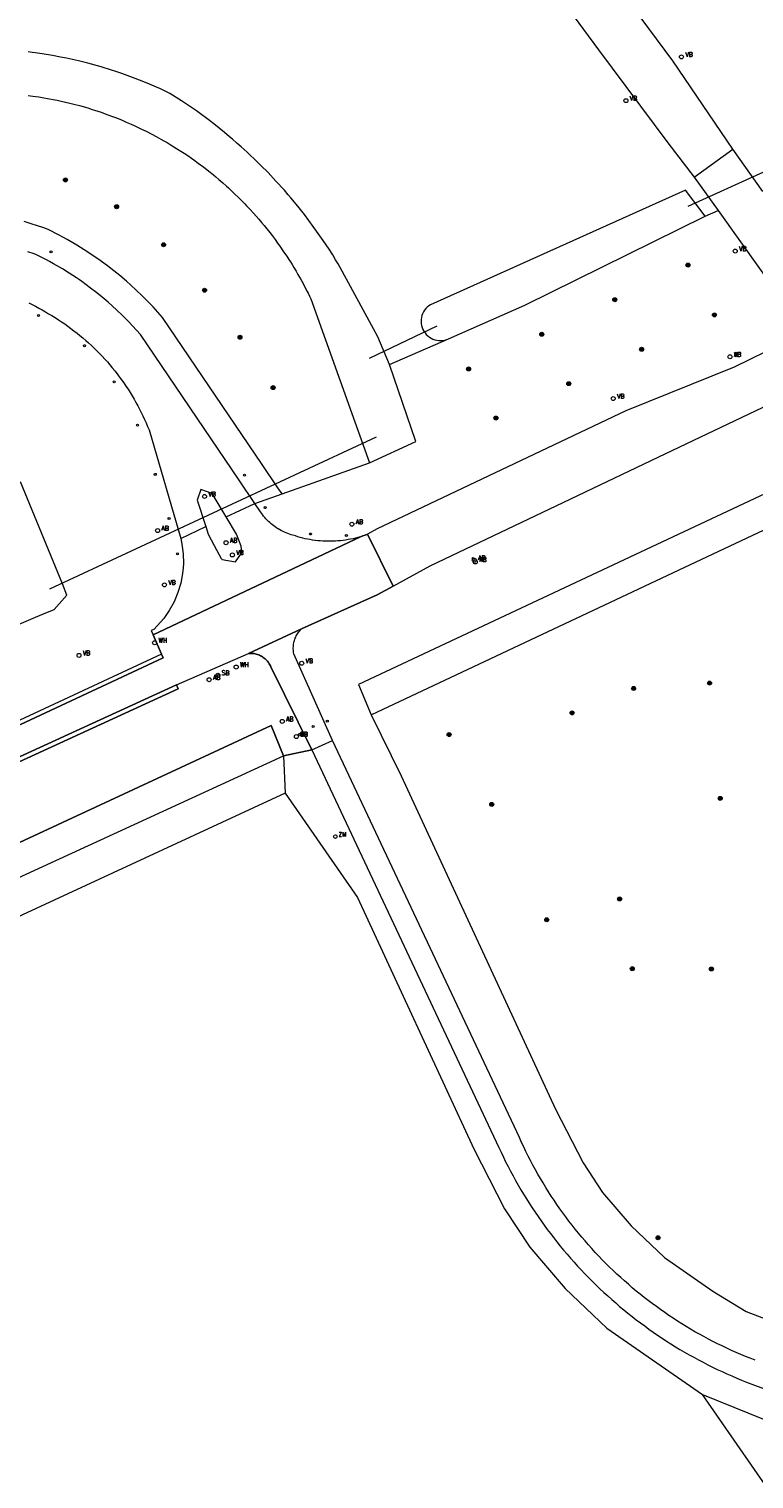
# Model space of a CAD drawing. Header units: metres. Extents: x 138165 to 154469, y 480134 to 494189.
# Tile 882 of 1056: x 148750 to 148841, y 487286 to 487468. Entities that reach past the tile are written whole.
import ezdxf

# ---------------------------------------------------------------- set-up
doc = ezdxf.new("R2010")
doc.units = ezdxf.units.M
doc.header["$LTSCALE"] = 0.001
doc.header["$MEASUREMENT"] = 0
for name, color, linetype, lineweight in [('TOP-L-duiker', 7, 'Continuous', 0), ('TOP-L-topo objecten punt', 7, 'Continuous', 0), ('TOP-L-topo objecten vlak', 7, 'Continuous', 0)]:
    doc.layers.add(name, color=color, linetype=linetype, lineweight=lineweight)
doc.styles.add('Style-STANDARD', font='STANDARD.shx')

# ---------------------------------------------------------------- blocks, each defined once
blk = doc.blocks.new('24')
at = {"layer": 'TOP-L-topo objecten punt', "color": 7, "linetype": 'Continuous', "lineweight": 0}
for radius in [0.025, 0.0182, 0.0115, 0.005]:
    blk.add_circle((0, 0), radius, dxfattribs=at)
blk = doc.blocks.new('304')
at = {"layer": 'TOP-L-topo objecten punt', "color": 7, "linetype": 'Continuous', "lineweight": 0}
blk.add_circle((0, 0), 0.0225, dxfattribs=at)
at = {"layer": 'TOP-L-topo objecten punt', "color": 7, "linetype": 'Continuous', "lineweight": 0, "style": 'Style-STANDARD'}
blk.add_text('ZM', height=0.054, dxfattribs=at).set_placement((0.043, 0))
blk = doc.blocks.new('10')
at = {"layer": 'TOP-L-topo objecten punt', "linetype": 'Continuous', "lineweight": 0}
blk.add_circle((0, 0), 0.0125, dxfattribs=at)
blk = doc.blocks.new('14')
at = {"layer": 'TOP-L-topo objecten punt', "color": 7, "linetype": 'Continuous', "lineweight": 0}
blk.add_circle((0, 0), 0.025, dxfattribs=at)
at = {"layer": 'TOP-L-topo objecten punt', "color": 7, "linetype": 'Continuous', "lineweight": 0, "style": 'Style-STANDARD'}
blk.add_text('VB', height=0.06, dxfattribs=at).set_placement((0.0483, 0))
blk = doc.blocks.new('11')
at = {"layer": 'TOP-L-topo objecten punt', "color": 7, "linetype": 'Continuous', "lineweight": 0}
blk.add_circle((0, 0), 0.025, dxfattribs=at)
at = {"layer": 'TOP-L-topo objecten punt', "color": 7, "linetype": 'Continuous', "lineweight": 0, "style": 'Style-STANDARD'}
blk.add_text('AB', height=0.06, dxfattribs=at).set_placement((0.0483, 0))
blk = doc.blocks.new('175')
at = {"layer": 'TOP-L-topo objecten punt', "color": 7, "linetype": 'Continuous', "lineweight": 0}
blk.add_circle((0, 0), 0.025, dxfattribs=at)
at = {"layer": 'TOP-L-topo objecten punt', "color": 7, "linetype": 'Continuous', "lineweight": 0, "style": 'Style-STANDARD'}
blk.add_text('SB', height=0.06, dxfattribs=at).set_placement((0.0483, 0))
blk = doc.blocks.new('302')
at = {"layer": 'TOP-L-topo objecten punt', "color": 7, "linetype": 'Continuous', "lineweight": 0}
blk.add_circle((0, 0), 0.025, dxfattribs=at)
at = {"layer": 'TOP-L-topo objecten punt', "color": 7, "linetype": 'Continuous', "lineweight": 0, "style": 'Style-STANDARD'}
blk.add_text('WH', height=0.06, dxfattribs=at).set_placement((0.0483, 0))

msp = doc.modelspace()

# ---------------------------------------------------------------- linework, layer by layer
at = {"layer": 'TOP-L-duiker', "flags": 128}
for points in [[(148843.37, 487450.76), (148832.51, 487445.79)], [(148792.53, 487426.76), (148801.03, 487430.84)], [(148793.4, 487416.83), (148752.38, 487397.77)]]:
    msp.add_lwpolyline(points, dxfattribs=at)
at = {"layer": 'TOP-L-topo objecten vlak', "flags": 128}
for points in [[(148795.51, 487398.13), (148800.17, 487400.68), (148817.83, 487409.1), (148829.76, 487414.79), (148847.94, 487423.45), (148877.1, 487437.34), (148903.9, 487450.09), (148915.51, 487455.61), (148946.1, 487470.16), (148961.45, 487477.45), (148990.9, 487491.44), (149008.6, 487500), (149094.38, 487541.35), (149103.43, 487545.71), (149134.99, 487561.05), (149154.32, 487570.43)], [(148792.77, 487381.99), (148861.39, 487414.28), (148956.26, 487459.46), (149055.51, 487507.25), (149101.62, 487529.69), (149105.51, 487531.54), (149105.81, 487530.76), (149106.1, 487529.82), (149106.49, 487528.92), (149106.97, 487528.07), (149107.54, 487527.27), (149107.84, 487526.91), (149167.62, 487549.37)], [(148797.98, 487497.12), (148821.3, 487465.5), (148829.98, 487453.82), (148833.3, 487449.5)], [(148838.15, 487453.01), (148830.63, 487464.09), (148820.62, 487477.62), (148816.32, 487483.44)], [(148795.07, 487425.95), (148793.58, 487429.43), (148793.03, 487430.45), (148788.62, 487438.59), (148788.3, 487439.12), (148787.93, 487439.72), (148787.47, 487440.43), (148786.73, 487441.54), (148786.33, 487442.12), (148785.91, 487442.72), (148785.49, 487443.3), (148784.93, 487444.06), (148784.37, 487444.8), (148783.55, 487445.83), (148782.67, 487446.9), (148782.34, 487447.29), (148781.86, 487447.84), (148780.8, 487449.01), (148779.82, 487450.06), (148778.92, 487450.97), (148778.08, 487451.79), (148777.62, 487452.23), (148777.17, 487452.65), (148776.45, 487453.3), (148775.9, 487453.78), (148775.34, 487454.27), (148774.98, 487454.57), (148774.35, 487455.1), (148773.69, 487455.64), (148772.99, 487456.18), (148772.45, 487456.6), (148771.96, 487456.97), (148771.48, 487457.32), (148770.81, 487457.81), (148769.94, 487458.41), (148768.95, 487459.08), (148767.48, 487460.02), (148766.72, 487460.38), (148766.31, 487460.57), (148765.8, 487460.8), (148764.91, 487461.18), (148764.01, 487461.56), (148762.8, 487462.03), (148761.44, 487462.52), (148760.7, 487462.77), (148760.14, 487462.95), (148758.87, 487463.34), (148757.2, 487463.8), (148756.34, 487464.02), (148756.03, 487464.09), (148755.25, 487464.27), (148754.53, 487464.43), (148753.77, 487464.58), (148752.77, 487464.77), (148751.45, 487464.98), (148750.57, 487465.11), (148750.22, 487465.16), (148749.72, 487465.22)], [(148749.68, 487459.76), (148750.27, 487459.68), (148751.04, 487459.57), (148751.68, 487459.47), (148752.12, 487459.39), (148752.39, 487459.34), (148752.83, 487459.26), (148753.33, 487459.15), (148753.85, 487459.04), (148754.38, 487458.92), (148754.94, 487458.79), (148755.61, 487458.62), (148755.99, 487458.52), (148756.32, 487458.43), (148756.74, 487458.31), (148757.17, 487458.18), (148757.72, 487458.01), (148758.03, 487457.91), (148758.46, 487457.77), (148758.86, 487457.64), (148759.37, 487457.46), (148760.16, 487457.17), (148760.78, 487456.93), (148761.1, 487456.8), (148761.41, 487456.68), (148761.77, 487456.53), (148762.02, 487456.42), (148762.64, 487456.15), (148763.07, 487455.95), (148763.51, 487455.75), (148763.94, 487455.54), (148764.53, 487455.25), (148765.21, 487454.9), (148765.75, 487454.61), (148766.05, 487454.45), (148766.36, 487454.28), (148766.73, 487454.07), (148767.14, 487453.83), (148767.53, 487453.6), (148767.99, 487453.32), (148768.67, 487452.89), (148769.09, 487452.62), (148769.29, 487452.49), (148769.73, 487452.2), (148770.19, 487451.87), (148770.5, 487451.66), (148771.04, 487451.27), (148771.75, 487450.73), (148772.55, 487450.11), (148772.96, 487449.78), (148773.24, 487449.55), (148773.62, 487449.22), (148773.87, 487449.01), (148774.12, 487448.79), (148774.6, 487448.37), (148774.84, 487448.15), (148775.18, 487447.83), (148775.62, 487447.42), (148776.12, 487446.93), (148776.44, 487446.61), (148776.88, 487446.16), (148777.12, 487445.91), (148777.53, 487445.47), (148777.97, 487444.99), (148778.33, 487444.59), (148778.64, 487444.23), (148778.99, 487443.82), (148779.33, 487443.41), (148779.67, 487442.99), (148780.03, 487442.53), (148780.33, 487442.15), (148780.7, 487441.65), (148781.01, 487441.22), (148781.31, 487440.81), (148781.77, 487440.13), (148782.16, 487439.56), (148782.41, 487439.17), (148782.61, 487438.86), (148782.82, 487438.52), (148783.04, 487438.16), (148783.33, 487437.68), (148783.57, 487437.26), (148783.88, 487436.73), (148784.2, 487436.15), (148784.57, 487435.44), (148784.73, 487435.13), (148784.84, 487434.91), (148785.01, 487434.56), (148785.19, 487434.2), (148792.56, 487413.61)], [(148833.3, 487449.5), (148838.15, 487453.01)], [(148841.93, 487447.7), (148838.15, 487453.01)], [(148833.3, 487449.5), (148836.3, 487445.3)], [(148834.67, 487444.6), (148832.21, 487447.86), (148800.2, 487433.47), (148799.99, 487433.33), (148799.79, 487433.17), (148799.62, 487432.99), (148799.46, 487432.78), (148799.33, 487432.57), (148799.22, 487432.34), (148799.13, 487432.1), (148799.07, 487431.86), (148799.03, 487431.6), (148799.03, 487431.35), (148799.04, 487431.1), (148799.09, 487430.85), (148799.16, 487430.6), (148799.26, 487430.37), (148799.38, 487430.15), (148799.52, 487429.93), (148799.68, 487429.74), (148799.86, 487429.57), (148800.07, 487429.41), (148800.28, 487429.28), (148800.51, 487429.16), (148800.75, 487429.08), (148800.99, 487429.02), (148801.24, 487428.98), (148801.5, 487428.97), (148801.75, 487428.99), (148802, 487429.04), (148802.25, 487429.11), (148802.45, 487429.19)], [(148781.57, 487409.73), (148781.05, 487410.49), (148779.08, 487413.39), (148766.57, 487431.88), (148765.38, 487433.21), (148764.73, 487433.89), (148764.01, 487434.61), (148763.22, 487435.36), (148762.59, 487435.95), (148762.03, 487436.43), (148761.21, 487437.13), (148760.47, 487437.73), (148759.64, 487438.37), (148758.46, 487439.23), (148758.13, 487439.46), (148757.71, 487439.75), (148756.74, 487440.38), (148755.79, 487440.97), (148754.59, 487441.67), (148754.06, 487441.96), (148753.61, 487442.2), (148752.21, 487442.91), (148751.65, 487443.13), (148750.74, 487443.44), (148750.21, 487443.61), (148749.18, 487443.91)], [(148802.45, 487429.19), (148812.06, 487433.4), (148834.67, 487444.6)], [(148834.67, 487444.6), (148836.3, 487445.3)], [(148836.3, 487445.3), (148844.08, 487434.4)], [(148778.16, 487408.52), (148776.18, 487411.42), (148763.81, 487429.72), (148762.81, 487430.83), (148762.22, 487431.45), (148761.56, 487432.11), (148760.83, 487432.81), (148760.25, 487433.34), (148759.74, 487433.79), (148758.98, 487434.43), (148758.3, 487434.98), (148757.54, 487435.57), (148756.44, 487436.38), (148756.14, 487436.58), (148755.76, 487436.84), (148754.86, 487437.43), (148753.99, 487437.97), (148752.86, 487438.62), (148752.39, 487438.89), (148752, 487439.09), (148750.76, 487439.72), (148750.45, 487439.85), (148749.66, 487440.11)], [(148749.77, 487433.7), (148750.2, 487433.49), (148750.62, 487433.28), (148751.04, 487433.05), (148751.45, 487432.82), (148751.86, 487432.58), (148752.27, 487432.34), (148752.68, 487432.1), (148753.09, 487431.85), (148753.49, 487431.59), (148753.89, 487431.33), (148754.29, 487431.06), (148754.68, 487430.78), (148755.07, 487430.5), (148755.45, 487430.21), (148755.83, 487429.91), (148756.2, 487429.61), (148756.57, 487429.31), (148756.93, 487428.99), (148757.29, 487428.67), (148757.64, 487428.35), (148757.99, 487428.02), (148758.33, 487427.68), (148758.67, 487427.34), (148758.99, 487427), (148759.32, 487426.64), (148759.64, 487426.29), (148759.95, 487425.92), (148760.26, 487425.56), (148760.56, 487425.18), (148760.86, 487424.81), (148761.14, 487424.42), (148761.43, 487424.04), (148761.7, 487423.65), (148761.98, 487423.25), (148762.24, 487422.85), (148762.49, 487422.45), (148762.74, 487422.04), (148762.99, 487421.62), (148763.23, 487421.21), (148763.46, 487420.79), (148763.68, 487420.36), (148763.9, 487419.94), (148764.11, 487419.51), (148764.31, 487419.07), (148764.5, 487418.63), (148764.69, 487418.19), (148764.87, 487417.75), (148768.85, 487404.13)], [(148795.07, 487425.95), (148802.45, 487429.19)], [(148844.31, 487428.56), (148838.34, 487425.64), (148824.74, 487420.13), (148793.53, 487405.32), (148792.31, 487404.64)], [(148792.56, 487413.61), (148798.36, 487416.31), (148795.07, 487425.95)], [(148859.9, 487418.05), (148791.17, 487385.8), (148792.77, 487381.99)], [(148781.57, 487409.73), (148792.56, 487413.61)], [(148748.57, 487393.36), (148750.64, 487394.24), (148751.64, 487394.65), (148752.97, 487395.19), (148754.55, 487396.99), (148754.02, 487398.44), (148748.74, 487411.24)], [(148774.55, 487406.82), (148772.78, 487409.75), (148771.38, 487410.27), (148770.91, 487408.93), (148771.99, 487405.61)], [(148778.16, 487408.52), (148781.57, 487409.73)], [(148774.55, 487406.82), (148778.16, 487408.52)], [(148791.41, 487404.34), (148791.1, 487404.25), (148790.79, 487404.17), (148790.48, 487404.09), (148790.17, 487404.03), (148789.86, 487403.97), (148789.54, 487403.92), (148789.23, 487403.87), (148788.91, 487403.84), (148788.59, 487403.81), (148788.27, 487403.78), (148787.96, 487403.77), (148787.64, 487403.76), (148787.32, 487403.76), (148787, 487403.77), (148786.68, 487403.78), (148786.36, 487403.81), (148786.05, 487403.83), (148785.73, 487403.87), (148785.41, 487403.91), (148785.1, 487403.97), (148784.79, 487404.03), (148784.48, 487404.09), (148784.16, 487404.16), (148783.86, 487404.24), (148783.55, 487404.33), (148783.24, 487404.43), (148782.94, 487404.53), (148782.73, 487404.59), (148782.51, 487404.66), (148782.3, 487404.73), (148782.1, 487404.81), (148781.89, 487404.9), (148781.69, 487404.99), (148781.49, 487405.09), (148781.29, 487405.2), (148781.1, 487405.31), (148780.91, 487405.43), (148780.72, 487405.56), (148780.54, 487405.69), (148780.36, 487405.82), (148780.19, 487405.97), (148780.02, 487406.11), (148779.86, 487406.27), (148779.7, 487406.43), (148779.55, 487406.59), (148779.4, 487406.76), (148779.26, 487406.93), (148779.13, 487407.11), (148779, 487407.29), (148778.87, 487407.48), (148778.16, 487408.52)], [(148768.85, 487404.13), (148771.99, 487405.61)], [(148771.99, 487405.61), (148772.3, 487404.67), (148773.03, 487403.23), (148773.94, 487401.6), (148774.05, 487401.49), (148775.72, 487401.2), (148776.5, 487402.27), (148776.51, 487402.35), (148776.43, 487403.14), (148775.85, 487404.65), (148774.55, 487406.82)], [(148777.37, 487389.68), (148784, 487392.75), (148793.5, 487397.03), (148795.51, 487398.13), (148792.31, 487404.64), (148792.01, 487404.53), (148791.71, 487404.43), (148791.41, 487404.34), (148765.38, 487392.03), (148766.43, 487389.6), (148766.66, 487389.11), (148730.7, 487372.35)], [(148768.85, 487404.13), (148769, 487403.42), (148769.16, 487402.2), (148769.18, 487400.96), (148769.16, 487400.42), (148769.08, 487399.72), (148768.85, 487398.51), (148768.49, 487397.32), (148768.02, 487396.18), (148767.42, 487395.09), (148766.71, 487394.07), (148765.91, 487393.13), (148765.47, 487392.7), (148765.14, 487392.57), (148765.38, 487392.03)], [(148765.38, 487392.03), (148791.41, 487404.34)], [(148791.41, 487404.34), (148791.71, 487404.43), (148792.01, 487404.53), (148792.31, 487404.64)], [(148792.31, 487404.64), (148795.51, 487398.13)], [(148795.51, 487398.13), (148793.5, 487397.03), (148784, 487392.75)], [(148784, 487392.75), (148777.37, 487389.68), (148777.51, 487389.69), (148777.65, 487389.69), (148777.79, 487389.69), (148777.93, 487389.68), (148778.07, 487389.66), (148778.21, 487389.63), (148778.34, 487389.6), (148778.48, 487389.56), (148778.61, 487389.51), (148778.74, 487389.46), (148778.86, 487389.4), (148778.99, 487389.33), (148779.11, 487389.26), (148779.22, 487389.18), (148779.33, 487389.1), (148779.44, 487389.01), (148779.54, 487388.91), (148779.64, 487388.81), (148779.73, 487388.71), (148779.82, 487388.6), (148779.9, 487388.48), (148779.97, 487388.36), (148780.04, 487388.24), (148780.1, 487388.12), (148780.16, 487387.99), (148785.3, 487377.57)], [(148787.92, 487378.75), (148783.05, 487389.62), (148783.02, 487389.78), (148783, 487389.93), (148782.99, 487390.08), (148782.98, 487390.24), (148782.98, 487390.39), (148782.99, 487390.55), (148783, 487390.7), (148783.02, 487390.85), (148783.05, 487391.01), (148783.08, 487391.16), (148783.12, 487391.31), (148783.17, 487391.46), (148783.23, 487391.6), (148783.29, 487391.74), (148783.36, 487391.88), (148783.43, 487392.02), (148783.51, 487392.15), (148783.6, 487392.28), (148783.69, 487392.4), (148783.79, 487392.52), (148783.89, 487392.64), (148784, 487392.75)], [(148766.43, 487389.6), (148765.38, 487392.03)], [(148728.95, 487356.82), (148780.2, 487380.65), (148781.76, 487376.81), (148785.3, 487377.57), (148780.16, 487387.99), (148780.1, 487388.12), (148780.04, 487388.24), (148779.97, 487388.36), (148779.9, 487388.48), (148779.82, 487388.6), (148779.73, 487388.71), (148779.64, 487388.81), (148779.54, 487388.91), (148779.44, 487389.01), (148779.33, 487389.1), (148779.22, 487389.18), (148779.11, 487389.26), (148778.99, 487389.33), (148778.86, 487389.4), (148778.74, 487389.46), (148778.61, 487389.51), (148778.48, 487389.56), (148778.34, 487389.6), (148778.21, 487389.63), (148778.07, 487389.66), (148777.93, 487389.68), (148777.79, 487389.69), (148777.65, 487389.69), (148777.51, 487389.69), (148777.37, 487389.68)], [(148766.43, 487389.6), (148730.21, 487372.7)], [(148730.7, 487372.35), (148766.66, 487389.11), (148766.43, 487389.6)], [(148768.31, 487385.75), (148777.37, 487389.68)], [(148739.54, 487372.53), (148768.31, 487385.75)], [(148739.77, 487372.04), (148768.51, 487385.23), (148768.31, 487385.75), (148739.54, 487372.53)], [(148768.31, 487385.75), (148768.51, 487385.23), (148739.77, 487372.04)], [(148792.77, 487381.99), (148796.54, 487374.3), (148815.91, 487332.46), (148819.37, 487325.69), (148821.8, 487321.99), (148825.4, 487317.79), (148829.57, 487313.82), (148835.63, 487309.61), (148839.85, 487307.05), (148892.92, 487286.74), (148955.7, 487262.81), (148959.4, 487267.9)], [(148781.76, 487376.81), (148780.2, 487380.65), (148728.95, 487356.82)], [(148785.3, 487377.57), (148787.92, 487378.75)], [(148840.94, 487300.93), (148840.34, 487301.16), (148839.74, 487301.4), (148839.15, 487301.65), (148838.56, 487301.9), (148837.97, 487302.16), (148837.39, 487302.43), (148836.81, 487302.71), (148836.23, 487302.99), (148835.66, 487303.28), (148835.09, 487303.57), (148834.52, 487303.88), (148833.96, 487304.19), (148833.4, 487304.5), (148832.85, 487304.83), (148832.3, 487305.16), (148831.75, 487305.49), (148831.21, 487305.83), (148830.67, 487306.18), (148830.13, 487306.54), (148829.6, 487306.9), (148829.08, 487307.27), (148828.56, 487307.65), (148828.04, 487308.03), (148827.53, 487308.41), (148827.02, 487308.81), (148826.52, 487309.21), (148826.02, 487309.61), (148825.53, 487310.03), (148825.04, 487310.45), (148824.56, 487310.87), (148824.08, 487311.3), (148823.61, 487311.73), (148823.14, 487312.17), (148822.68, 487312.62), (148822.22, 487313.07), (148821.77, 487313.53), (148821.33, 487313.99), (148820.89, 487314.46), (148820.45, 487314.94), (148820.03, 487315.42), (148819.61, 487315.9), (148819.19, 487316.39), (148818.78, 487316.88), (148818.38, 487317.38), (148817.98, 487317.89), (148817.58, 487318.4), (148817.2, 487318.91), (148816.82, 487319.43), (148816.45, 487319.95), (148816.08, 487320.48), (148815.72, 487321.01), (148815.36, 487321.54), (148815.02, 487322.08), (148814.68, 487322.63), (148814.34, 487323.18), (148814.01, 487323.73), (148813.69, 487324.28), (148813.38, 487324.84), (148813.07, 487325.41), (148812.77, 487325.98), (148812.48, 487326.55), (148812.19, 487327.12), (148811.91, 487327.7), (148811.64, 487328.28), (148811.37, 487328.87), (148787.92, 487378.75)], [(148730.67, 487353.33), (148781.76, 487376.81)], [(148785.3, 487377.57), (148781.76, 487376.81)], [(148781.76, 487376.81), (148781.96, 487372.14)], [(148785.3, 487377.57), (148808.78, 487327.63), (148809.06, 487327.03), (148809.35, 487326.43), (148809.64, 487325.83), (148809.95, 487325.24), (148810.25, 487324.65), (148810.57, 487324.06), (148810.89, 487323.48), (148811.22, 487322.9), (148811.55, 487322.33), (148811.9, 487321.76), (148812.24, 487321.19), (148812.6, 487320.63), (148812.96, 487320.07), (148813.33, 487319.52), (148813.7, 487318.97), (148814.08, 487318.42), (148814.47, 487317.88), (148814.86, 487317.35), (148815.26, 487316.82), (148815.67, 487316.29), (148816.08, 487315.77), (148816.5, 487315.25), (148816.92, 487314.74), (148817.35, 487314.23), (148817.79, 487313.73), (148818.23, 487313.23), (148818.67, 487312.74), (148819.13, 487312.25), (148819.59, 487311.77), (148820.05, 487311.29), (148820.52, 487310.82), (148820.99, 487310.35), (148821.47, 487309.89), (148821.96, 487309.44), (148822.45, 487308.99), (148822.95, 487308.55), (148823.45, 487308.11), (148823.95, 487307.68), (148824.46, 487307.25), (148824.98, 487306.83), (148825.5, 487306.42), (148826.02, 487306.01), (148826.55, 487305.61), (148827.09, 487305.22), (148827.63, 487304.83), (148828.17, 487304.44), (148828.72, 487304.07), (148829.27, 487303.7), (148829.83, 487303.33), (148830.39, 487302.98), (148830.95, 487302.62), (148831.52, 487302.28), (148832.1, 487301.94), (148832.67, 487301.61), (148833.25, 487301.29), (148833.84, 487300.97), (148834.43, 487300.66), (148835.02, 487300.36), (148835.61, 487300.06), (148836.21, 487299.77), (148836.81, 487299.49), (148837.42, 487299.21), (148838.02, 487298.94), (148838.64, 487298.68), (148839.25, 487298.42), (148839.87, 487298.18), (148952.26, 487256.22)], [(148781.96, 487372.14), (148748.97, 487356.86), (148727.86, 487346.53), (148708.17, 487331.47), (148692.39, 487315.27), (148684, 487302.2), (148753.12, 487216.82), (148844.84, 487281.48), (148834.33, 487296.63)], [(148781.96, 487372.14), (148791.05, 487359.04), (148805.66, 487327.47), (148809.5, 487319.95), (148812.67, 487315.13), (148817.12, 487309.94), (148822.34, 487304.96), (148834.33, 487296.63)], [(148834.33, 487296.63), (148888.35, 487274.76), (148958.1, 487248.16), (148962.84, 487246.03), (148968.11, 487242.81), (148973.61, 487238.82), (148976.88, 487235.74), (148980.47, 487232.05), (148982.92, 487228.75), (148985.79, 487224.49), (148991.14, 487215.34)]]:
    msp.add_lwpolyline(points, dxfattribs=at)

# ---------------------------------------------------------------- block references
at = {"layer": 'TOP-L-topo objecten punt', "xscale": 10, "yscale": 10, "zscale": 10}
for name, p in [('14', (148831.71, 487464.6)), ('14', (148824.74, 487459.1)), ('24', (148754.38, 487449.15)), ('24', (148760.8, 487445.78)), ('10', (148752.57, 487440.11)), ('24', (148766.69, 487441)), ('14', (148838.46, 487440.21)), ('24', (148832.52, 487438.45)), ('24', (148771.84, 487435.3)), ('24', (148823.34, 487434.1)), ('10', (148751, 487432.12)), ('24', (148835.85, 487432.2)), ('24', (148776.29, 487429.39)), ('24', (148814.17, 487429.76)), ('10', (148756.77, 487428.33)), ('24', (148826.71, 487427.88)), ('14', (148837.8, 487426.93)), ('11', (148837.8, 487426.93)), ('24', (148804.99, 487425.41)), ('10', (148760.51, 487423.8)), ('24', (148817.56, 487423.56)), ('24', (148780.45, 487423.06)), ('14', (148823.14, 487421.69)), ('10', (148763.42, 487418.35)), ('24', (148808.41, 487419.24)), ('10', (148765.66, 487412.17)), ('10', (148776.84, 487412.07)), ('14', (148771.84, 487409.39)), ('10', (148779.45, 487407.99)), ('11', (148765.95, 487405.11)), ('10', (148767.38, 487406.63)), ('11', (148790.33, 487405.91)), ('11', (148774.54, 487403.59)), ('10', (148785.13, 487404.68)), ('10', (148789.64, 487404.49)), ('10', (148768.44, 487402.2)), ('14', (148775.33, 487402.05)), ('10', (148805.55, 487401.61)), ('11', (148805.7, 487401.39)), ('11', (148805.83, 487401.17)), ('14', (148766.81, 487398.29)), ('302', (148765.57, 487391.02)), ('14', (148756.08, 487389.44)), ('14', (148784.04, 487388.45)), ('175', (148773.51, 487386.94)), ('302', (148775.81, 487387.97)), ('11', (148772.42, 487386.38)), ('24', (148825.7, 487385.28)), ('24', (148835.23, 487385.95)), ('11', (148781.59, 487381.15)), ('24', (148817.98, 487382.22)), ('175', (148783.37, 487379.24)), ('14', (148783.37, 487379.24)), ('11', (148783.37, 487379.24)), ('10', (148785.46, 487380.51)), ('10', (148787.25, 487381.16)), ('10', (148783.75, 487379.52)), ('24', (148802.54, 487379.49)), ('24', (148807.89, 487370.72)), ('24', (148836.57, 487371.48)), ('304', (148788.26, 487366.68)), ('24', (148823.94, 487358.85)), ('24', (148814.79, 487356.23)), ('24', (148825.54, 487350.08)), ('24', (148835.46, 487350.05)), ('24', (148828.77, 487316.29))]:
    msp.add_blockref(name, p, dxfattribs=at)

doc.saveas('drawing.dxf')
